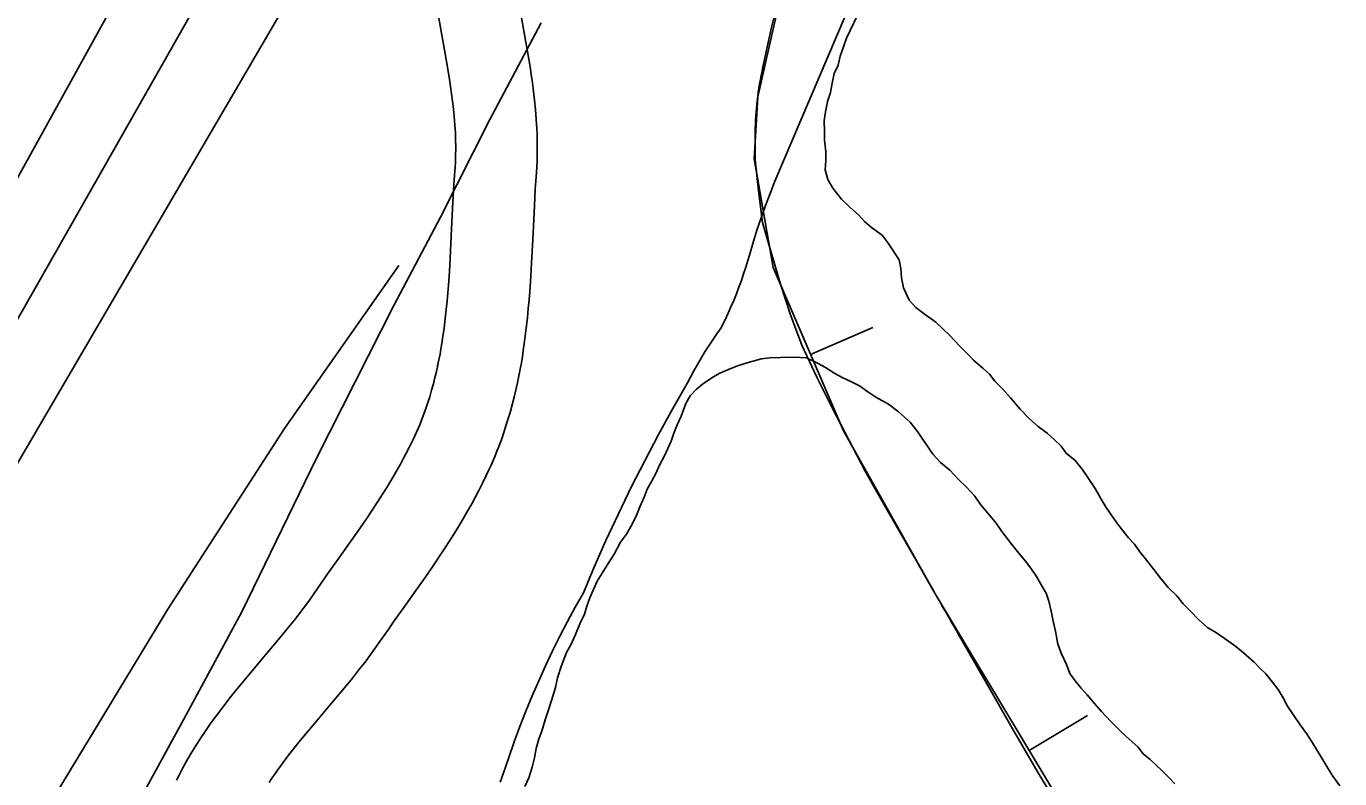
# Model space of a CAD drawing. Extents: x 3180038 to 3217926, y 922069 to 947485.
# Drawn here: x 3192837.5 to 3193320.7, y 943242.7 to 943519.5 of the extents above; entities that cross this region are included whole.
import ezdxf

# ---------------------------------------------------------------- set-up
doc = ezdxf.new("R2010")
doc.units = 0
for name, color, linetype in [('V-BORW-LINE', 7, 'Continuous'), ('V-LEVE-TOET', 7, 'Continuous'), ('V-ROAD-CNTR', 7, 'Continuous'), ('V-TOPO-MAJR', 7, 'Continuous'), ('V-TOPO-MINR', 7, 'Continuous'), ('V-TOPO-SHOR', 7, 'Continuous')]:
    doc.layers.add(name, color=color, linetype=linetype)

msp = doc.modelspace()

# ---------------------------------------------------------------- linework, layer by layer
at = {"layer": 'V-BORW-LINE'}
for p, q in [((3193114.71, 943531), (3193111.51, 943518.61)), ((3193111.51, 943518.61), (3193108.83, 943506.17)), ((3193105.64, 943482.06), (3193105.72, 943470.51)), ((3193105.72, 943470.51), (3193106.92, 943458.93)), ((3193106.92, 943458.93), (3193108.4, 943447.37)), ((3193108.4, 943447.37), (3193111.67, 943435.97)), ((3193111.67, 943435.97), (3193114.97, 943424.57)), ((3193114.97, 943424.57), (3193118.69, 943413.3)), ((3193118.69, 943413.3), (3193122.82, 943402.17)), ((3193126.04, 943398.74), (3193149, 943408.63)), ((3193122.82, 943402.17), (3193128.36, 943390.46)), ((3193128.36, 943390.46), (3193134.14, 943378.85)), ((3193134.14, 943378.85), (3193140.13, 943367.35)), ((3193140.13, 943367.35), (3193146.12, 943355.84)), ((3193146.12, 943355.84), (3193152.55, 943344.55)), ((3193152.55, 943344.55), (3193159, 943333.28)), ((3193159, 943333.28), (3193165.45, 943322.01)), ((3193181.35, 943294.27), (3193190.8, 943277.8)), ((3193190.8, 943277.8), (3193200.26, 943261.35)), ((3193206.52, 943253.08), (3193227.95, 943265.95)), ((3193200.26, 943261.35), (3193209.74, 943244.9)), ((3193209.74, 943244.9), (3193219.66, 943228.73))]:
    msp.add_line(p, q, dxfattribs=at)
for points in [[(3193117.83, 943542.96), (3193106.6, 943493.6)], [(3193106.6, 943493.6), (3193105.27, 943470.76)], [(3193105.27, 943470.76), (3193112.24, 943430.76)], [(3193112.24, 943430.76), (3193138.11, 943370.73)], [(3193138.11, 943370.73), (3193171.91, 943310.74)], [(3193171.91, 943310.74), (3193250.01, 943180.63)]]:
    msp.add_lwpolyline(points, dxfattribs=at)
for points in [[(3193108.83, 943506.17), (3193106.6, 943493.6), (3193105.64, 943482.06)], [(3193165.45, 943322.01), (3193171.91, 943310.74), (3193181.35, 943294.27)]]:
    msp.add_spline(points, degree=3, dxfattribs=at)
at = {"layer": 'V-LEVE-TOET'}
for points in [[(3193138.75, 943523.26), (3193112.88, 943462.46), (3193112.88, 943462.46), (3193111.13, 943458.01), (3193109.45, 943453.53), (3193107.86, 943449.02), (3193106.34, 943444.49), (3193104.91, 943439.93), (3193103.55, 943435.34), (3193102.99, 943433.38), (3193102.99, 943433.38), (3193102.23, 943430.89), (3193101.42, 943428.42), (3193100.58, 943425.96), (3193099.68, 943423.52), (3193098.75, 943421.09), (3193097.77, 943418.68), (3193096.75, 943416.28), (3193095.7, 943413.91), (3193094.59, 943411.55), (3193093.45, 943409.21), (3193093.14, 943408.59), (3193093.14, 943408.59), (3193091.6, 943406.4), (3193090.09, 943404.18), (3193088.62, 943401.94), (3193087.2, 943399.68), (3193085.81, 943397.39), (3193084.46, 943395.07), (3193083.16, 943392.73), (3193081.89, 943390.37), (3193080.82, 943388.29), (3193080.82, 943388.29), (3193075.39, 943378.85), (3193070.13, 943369.31), (3193065.04, 943359.68), (3193060.11, 943349.96), (3193055.35, 943340.16), (3193050.77, 943330.28), (3193046.36, 943320.31), (3193042.48, 943311.13), (3193042.48, 943311.13), (3193039.51, 943305.85), (3193036.63, 943300.52), (3193033.84, 943295.14), (3193031.15, 943289.71), (3193028.56, 943284.24), (3193026.06, 943278.72), (3193023.66, 943273.16), (3193021.35, 943267.56), (3193019.15, 943261.92), (3193017.04, 943256.24), (3193015.03, 943250.52), (3193013.71, 943246.6), (3193013.71, 943246.6), (3193011.85, 943241.43)], [(3192860.79, 943201.14), (3192895.48, 943264.66), (3192916.86, 943304.1), (3192916.86, 943304.1), (3192944.33, 943360.66), (3192972.78, 943416.73), (3192989.9, 943449.33), (3192989.9, 943449.33), (3193008.08, 943485.19), (3193026.89, 943520.72)]]:
    msp.add_lwpolyline(points, dxfattribs=at)
at = {"layer": 'V-ROAD-CNTR'}
for points in [[(3193018.25, 943388.51), (3193018.75, 943390.93), (3193019.22, 943393.38), (3193019.65, 943395.74), (3193020.03, 943398.03), (3193020.38, 943400.27), (3193020.98, 943404.5), (3193021.48, 943408.48), (3193021.89, 943412.2), (3193022.22, 943415.67), (3193022.5, 943418.91), (3193022.74, 943421.96), (3193023.12, 943427.56), (3193023.41, 943432.47), (3193023.84, 943440.91), (3193024.44, 943453.41), (3193024.78, 943459.56), (3193024.97, 943462.58), (3193025.19, 943465.69), (3193025.33, 943467.75), (3193025.42, 943469.86), (3193025.49, 943471.94), (3193025.51, 943473.97), (3193025.51, 943475.96), (3193025.48, 943477.92), (3193025.42, 943479.84), (3193025.34, 943481.76), (3193025.13, 943485.38), (3193024.84, 943488.91), (3193024.5, 943492.3), (3193024.12, 943495.56), (3193023.72, 943498.7), (3193023.29, 943501.71), (3193022.85, 943504.64), (3193021.94, 943510.18), (3193018.38, 943530.35)], [(3192988.87, 943394.58), (3192989.33, 943396.8), (3192989.73, 943398.87), (3192990.09, 943400.87), (3192990.42, 943402.83), (3192990.71, 943404.7), (3192991.24, 943408.45), (3192991.68, 943411.97), (3192992.04, 943415.29), (3192992.35, 943418.42), (3192992.61, 943421.38), (3192992.82, 943424.15), (3192993.18, 943429.46), (3192993.46, 943434.1), (3192993.87, 943442.39), (3192994.48, 943454.97), (3192994.84, 943461.35), (3192995.04, 943464.58), (3192995.26, 943467.71), (3192995.37, 943469.41), (3192995.44, 943471.01), (3192995.49, 943472.59), (3192995.51, 943474.15), (3192995.51, 943475.7), (3192995.49, 943477.24), (3192995.44, 943478.76), (3192995.38, 943480.23), (3192995.2, 943483.27), (3192994.96, 943486.21), (3192994.67, 943489.09), (3192994.35, 943491.91), (3192993.99, 943494.67), (3192993.61, 943497.37), (3192993.21, 943499.98), (3192992.37, 943505.16), (3192988.82, 943525.26)], [(3192892.82, 943242.14), (3192893.74, 943244.04), (3192895.12, 943246.66), (3192896.47, 943249.12), (3192897.82, 943251.45), (3192899.16, 943253.67), (3192900.48, 943255.78), (3192901.79, 943257.79), (3192903.07, 943259.71), (3192904.33, 943261.54), (3192905.59, 943263.32), (3192907.99, 943266.59), (3192910.29, 943269.63), (3192912.47, 943272.42), (3192914.53, 943274.98), (3192916.47, 943277.36), (3192920.07, 943281.69), (3192926.3, 943289.07), (3192930.86, 943294.51), (3192934.16, 943298.54), (3192936.55, 943301.56), (3192938.3, 943303.81), (3192939.55, 943305.48), (3192941.42, 943308.04), (3192943.28, 943310.69), (3192945.76, 943314.27), (3192948.15, 943317.66), (3192952.56, 943323.88), (3192956.37, 943329.24), (3192959.63, 943333.89), (3192962.43, 943337.95), (3192964.82, 943341.5), (3192966.87, 943344.62), (3192968.62, 943347.36), (3192970.13, 943349.78), (3192971.42, 943351.91), (3192972.54, 943353.79), (3192973.48, 943355.41), (3192975.15, 943358.38), (3192976.35, 943360.6), (3192977.22, 943362.25), (3192978.54, 943364.82), (3192979.81, 943367.43), (3192980.47, 943368.83), (3192981.1, 943370.22), (3192981.69, 943371.59), (3192982.26, 943372.94), (3192982.8, 943374.28), (3192983.3, 943375.55), (3192984.28, 943378.21), (3192985.15, 943380.75), (3192985.94, 943383.22), (3192986.65, 943385.63), (3192987.29, 943387.99), (3192987.88, 943390.28), (3192988.41, 943392.51), (3192988.92, 943394.78)], [(3192926.83, 943241.27), (3192927.89, 943242.85), (3192928.93, 943244.36), (3192929.95, 943245.8), (3192932.05, 943248.67), (3192934.05, 943251.31), (3192935.99, 943253.79), (3192937.85, 943256.11), (3192939.62, 943258.29), (3192943.06, 943262.42), (3192949.26, 943269.75), (3192953.97, 943275.38), (3192957.52, 943279.72), (3192960.17, 943283.06), (3192962.15, 943285.61), (3192963.64, 943287.6), (3192965.81, 943290.56), (3192967.89, 943293.52), (3192970.37, 943297.1), (3192972.66, 943300.36), (3192977.02, 943306.52), (3192980.87, 943311.94), (3192984.26, 943316.76), (3192987.22, 943321.06), (3192989.8, 943324.89), (3192992.04, 943328.3), (3192993.99, 943331.35), (3192995.68, 943334.06), (3192997.14, 943336.47), (3192998.41, 943338.6), (3192999.52, 943340.53), (3193001.4, 943343.86), (3193002.8, 943346.45), (3193003.86, 943348.44), (3193005.38, 943351.42), (3193006.87, 943354.47), (3193007.71, 943356.27), (3193008.51, 943358.04), (3193009.27, 943359.79), (3193010, 943361.51), (3193010.68, 943363.2), (3193011.35, 943364.91), (3193012.54, 943368.15), (3193013.63, 943371.33), (3193014.62, 943374.42), (3193015.5, 943377.4), (3193016.29, 943380.29), (3193017.01, 943383.08), (3193017.65, 943385.79), (3193018.21, 943388.3)]]:
    msp.add_lwpolyline(points, dxfattribs=at)
at = {"layer": 'V-TOPO-MAJR'}
msp.add_lwpolyline([(3192709.07, 943191.52), (3193131.52, 943934.97), (3193152.91, 943973.49), (3193173.78, 944012.28), (3193193.89, 944051.47), (3193213.48, 944090.94)], dxfattribs=at)
at = {"layer": 'V-TOPO-MINR'}
for points in [[(3192755.77, 943321.83), (3193073.93, 943897.47), (3193107.99, 943960.5), (3193141.25, 944023.93), (3193173.31, 944087.98)], [(3192662.67, 943065.11), (3193192.11, 943971.27), (3193200.26, 943985.54), (3193208.2, 943999.92), (3193215.84, 944014.47), (3193223.29, 944029.12), (3193234.2, 944051.17), (3193236.08, 944054.86), (3193238.01, 944058.51), (3193240.01, 944062.12), (3193242.08, 944065.71)], [(3192262.69, 942115), (3192369.22, 942333.81), (3192423, 942442.96), (3192477.48, 942551.75), (3192532.99, 942660.02), (3192589.19, 942767.94), (3192701.75, 942981.58), (3192708.84, 942994.83), (3192716.03, 943008.03), (3192723.38, 943021.14), (3192730.84, 943034.19), (3192848.53, 943237.31), (3192889.62, 943305.01), (3192932.48, 943371.52), (3192974.64, 943431.46)]]:
    msp.add_lwpolyline(points, dxfattribs=at)
at = {"layer": 'V-TOPO-SHOR'}
for points in [[(3193299.85, 943272.41), (3193298.09, 943275.46), (3193295.96, 943278.16), (3193293.48, 943281.22), (3193291.35, 943283.39), (3193289.22, 943285.55), (3193285.31, 943288.98), (3193282.47, 943291.33), (3193278.2, 943294.4), (3193274.99, 943296.57), (3193272.14, 943298.2), (3193268.77, 943301.27), (3193265.75, 943304.34), (3193263.09, 943307.04), (3193260.79, 943309.92), (3193257.59, 943312.98), (3193254.75, 943316.41), (3193252.27, 943319.65), (3193249.26, 943323.6), (3193247.14, 943326.12), (3193245.19, 943329), (3193243.06, 943331.35), (3193239.34, 943336.02), (3193237.22, 943338.9), (3193234.74, 943342.5), (3193232.98, 943345.55), (3193230.68, 943349.51), (3193228.03, 943353.46), (3193225.9, 943356.52), (3193223.43, 943359.76), (3193220.05, 943362.47), (3193218.28, 943364.99), (3193215.61, 943367.51), (3193213.13, 943369.86), (3193209.75, 943372.21), (3193206.55, 943375.1), (3193203.18, 943378.7), (3193199.63, 943382.84), (3193196.62, 943386.09), (3193193.78, 943388.97), (3193191.83, 943391.49), (3193189.52, 943393.65), (3193185.97, 943396.72), (3193183.84, 943398.89), (3193180.82, 943401.95), (3193177.27, 943405.73), (3193174.79, 943408.08), (3193172.12, 943410.6), (3193167.85, 943413.68), (3193164.83, 943416.03), (3193162.34, 943418.73), (3193160.23, 943423.22), (3193159.55, 943426.98), (3193159.21, 943430.38), (3193158.7, 943433.61), (3193154.64, 943439.72), (3193152.33, 943442.6), (3193148.42, 943445.49), (3193145.93, 943447.66), (3193143.8, 943450), (3193140.43, 943453.07), (3193137.41, 943455.95), (3193134.22, 943459.91), (3193132.46, 943463.15), (3193131.41, 943466.73), (3193131.62, 943470.13), (3193131.64, 943473.35), (3193131.14, 943477.65), (3193131.16, 943480.69), (3193131.01, 943484.8), (3193131.57, 943488.02), (3193132.32, 943491.77), (3193133.42, 943495.16), (3193133.98, 943498.55), (3193134.72, 943502.13), (3193136.18, 943505.16), (3193136.92, 943508.55), (3193138.2, 943511.94), (3193139.3, 943515.15), (3193140.57, 943518), (3193143.48, 943523.88)], [(3193144.03, 943387.21), (3193140.83, 943388.84), (3193137.97, 943390.12), (3193134.94, 943391.75), (3193131.56, 943393.92), (3193128.54, 943395.56), (3193124.61, 943397.56), (3193119.96, 943397.77), (3193114.96, 943397.63), (3193111.02, 943397.48), (3193107.97, 943397.15), (3193103.13, 943395.75), (3193099.55, 943394.71), (3193096.68, 943393.66), (3193092.37, 943391.72), (3193089.67, 943390.13), (3193086.26, 943387.84), (3193083.92, 943385.89), (3193081.75, 943383.58), (3193080.12, 943380.73), (3193078.47, 943376.09), (3193077.02, 943372.88), (3193075.74, 943369.85), (3193074.82, 943366.81), (3193072.28, 943361.47), (3193070.46, 943358.08), (3193069.19, 943355.23), (3193067.55, 943352.02), (3193065.92, 943349.17), (3193064.83, 943346.32), (3193063.19, 943342.75), (3193062.09, 943339.9), (3193060.46, 943336.34), (3193058.28, 943332.6), (3193056.11, 943329.75), (3193053.75, 943325.3), (3193051.58, 943321.91), (3193049.4, 943318.35), (3193047.59, 943315.33), (3193044.86, 943309.27), (3193043.76, 943306.23), (3193042.85, 943303.2), (3193041.21, 943299.63), (3193039.57, 943295.71), (3193037.93, 943292.15), (3193036.3, 943289.12), (3193034.29, 943283.95), (3193033.01, 943279.84), (3193032.26, 943276.27), (3193030.79, 943271.45), (3193029.51, 943267.7), (3193028.41, 943264.31), (3193027.13, 943260.21), (3193026.04, 943257.36), (3193025.11, 943253.79), (3193024.55, 943250.39), (3193023.63, 943247), (3193022.35, 943243.07), (3193020.89, 943239.86)], [(3193260.07, 943240.87), (3193257.94, 943243.04), (3193255.28, 943245.74), (3193251.02, 943249.71), (3193248.35, 943251.88), (3193246.4, 943254.4), (3193242.14, 943258.19), (3193239.65, 943260.53), (3193236.46, 943263.78), (3193233.09, 943267.38), (3193230.43, 943270.44), (3193227.77, 943273.5), (3193225.64, 943276.02), (3193223.34, 943278.73), (3193221.39, 943281.42), (3193220.16, 943284.65), (3193218.4, 943288.6), (3193217, 943292.19), (3193216.14, 943297.03), (3193215.28, 943300.61), (3193214.59, 943304.38), (3193213.72, 943307.96), (3193212.67, 943311.01), (3193211.08, 943313.7), (3193209.14, 943317.12), (3193207.02, 943320.18), (3193205.07, 943322.69), (3193203.12, 943325.04), (3193200.11, 943328.81), (3193196.39, 943333.67), (3193194.27, 943336.73), (3193191.25, 943340.33), (3193188.6, 943343.57), (3193186.47, 943346.63), (3193183.28, 943350.05), (3193180.44, 943352.76), (3193177.25, 943356.18), (3193173.87, 943359.07), (3193171.03, 943362.13), (3193169.26, 943364.65), (3193167.31, 943367.53), (3193165.37, 943370.41), (3193162.71, 943373.83), (3193158.27, 943377.8), (3193154.72, 943380.51), (3193150.08, 943383.05), (3193147.06, 943385.04), (3193144.03, 943387.21)], [(3193320.71, 943240.05), (3193318.23, 943243.64), (3193316.29, 943246.52), (3193314.17, 943250.29), (3193310.63, 943255.87), (3193308.51, 943259.28), (3193306.21, 943262.52), (3193303.56, 943266.3), (3193301.44, 943269.36), (3193299.85, 943272.41)]]:
    msp.add_lwpolyline(points, dxfattribs=at)

doc.saveas('drawing.dxf')
